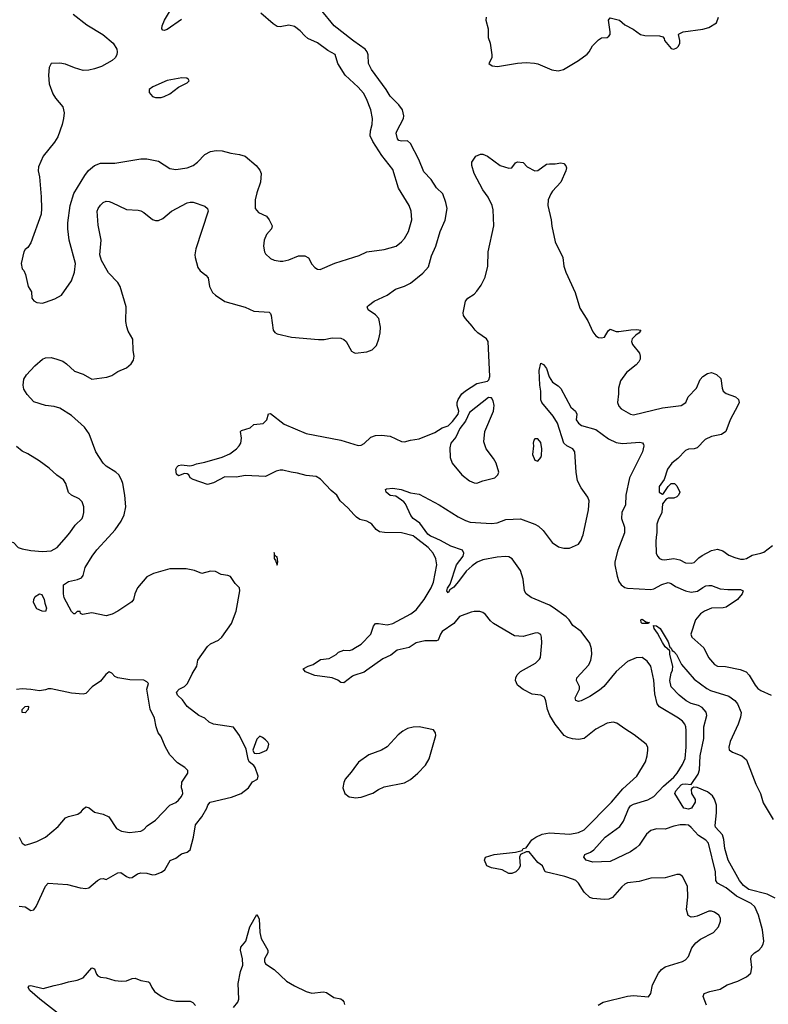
# Model space of a CAD drawing. Header units: inches. Extents: x 1384664 to 1536621, y 460766 to 646467.
# Tile 420 of 488: x 1457693 to 1462862, y 586775 to 593573. Entities that reach past the tile are written whole.
import ezdxf

# ---------------------------------------------------------------- set-up
doc = ezdxf.new("R2010")
doc.units = ezdxf.units.IN
doc.header["$MEASUREMENT"] = 0
for name, color, linetype in [('B4558', 7, 'Continuous'), ('B4559', 7, 'Continuous'), ('B4568', 7, 'Continuous'), ('B4569', 7, 'Continuous')]:
    doc.layers.add(name, color=color, linetype=linetype)

msp = doc.modelspace()

# ---------------------------------------------------------------- linework, layer by layer
at = {"layer": 'B4558', "color": 5}
for points, elevation in [([(1457532, 590000), (1457550.7, 589990.7), (1457650, 589962.8), (1457682.8, 589930), (1457710, 589919.5), (1457770, 589907.2), (1457850, 589902.3), (1457910, 589906), (1457951.6, 589928.4), (1458012.8, 590000)], 840), ([(1457690, 587451.7), (1457730, 587447.4), (1457770, 587422.6), (1457790, 587426.5), (1457806.8, 587450), (1457870, 587590.4), (1457890, 587612.6), (1458023.1, 587603.1), (1458110, 587579.6), (1458150, 587574), (1458170, 587578.4), (1458230, 587630.4), (1458250, 587641.6), (1458270, 587644), (1458290, 587637.3), (1458370, 587682.6), (1458390, 587684.9), (1458430, 587656.4), (1458451.1, 587648.9), (1458470, 587650.6), (1458505.1, 587674.9), (1458530, 587682.6), (1458570, 587679.7), (1458610, 587668.8), (1458630, 587670.3), (1458672.3, 587687.7), (1458695.7, 587704.3), (1458732.5, 587767.5), (1458770, 587784.4), (1458810, 587813.1), (1458850, 587826.3), (1458870, 587841.1), (1458893, 587930), (1458906.5, 588013.5), (1458949.8, 588070), (1458984.8, 588130), (1458991, 588150), (1459007.1, 588170), (1459154.9, 588205.1), (1459222, 588230), (1459271.8, 588270), (1459299, 588310), (1459335.1, 588330), (1459338.4, 588350), (1459318, 588410), (1459310, 588424), (1459277.2, 588450), (1459270, 588468), (1459257.4, 588537.4), (1459211, 588631), (1459170, 588689), (1459029.8, 588709.8), (1459002, 588722), (1458972, 588750), (1458930, 588768.3), (1458849.8, 588830), (1458816.3, 588876.3), (1458782.7, 588910), (1458776, 588930), (1458793, 588950), (1458830, 588968.5), (1458851.2, 588988.8), (1458882.4, 589057.6), (1458915.1, 589110), (1458922.3, 589150), (1458990, 589246.4), (1459010, 589263.7), (1459066, 589290), (1459089.5, 589310), (1459155.8, 589404.2), (1459188.1, 589490), (1459213, 589630), (1459209.3, 589650), (1459180.1, 589680.1), (1459147.9, 589727.9), (1459130, 589736.2), (1459083.5, 589743.5), (1459043.6, 589763.6), (1459010, 589765.6), (1458950, 589749.7), (1458899.3, 589770), (1458842.7, 589782.7), (1458730, 589782.4), (1458615.5, 589750), (1458570, 589726.2), (1458505.7, 589650), (1458488.6, 589610), (1458478.2, 589570), (1458467.3, 589552.7), (1458370.5, 589489.5), (1458330.9, 589469.1), (1458290, 589458.1), (1458190, 589477.4), (1458126.8, 589466.8), (1458113.6, 589473.6), (1458110, 589486), (1458090, 589486), (1458074, 589470), (1458066, 589470), (1458050, 589486), (1458000.4, 589580.4), (1457995.3, 589610), (1457995.3, 589670), (1458030, 589694.9), (1458092.3, 589707.7), (1458119.6, 589720.4), (1458130, 589736), (1458145, 589790), (1458192.3, 589870), (1458226.3, 589913.7), (1458305.2, 590000)], 820), ([(1460000, 589044.8), (1459990, 589041.4), (1459930, 588995.1), (1459910, 588997.6), (1459890, 589013.3), (1459850, 589028.3), (1459730, 589045.1), (1459666, 589070), (1459649.7, 589090.3), (1459684, 589110), (1459719, 589121), (1459770, 589154.9), (1459830, 589162.7), (1459877.2, 589190), (1459894.8, 589205.2), (1459930, 589219.1), (1459970, 589218.9), (1459990, 589225.5), (1460000, 589231.6)], 780), ([(1457689, 587929), (1457710, 587887.7), (1457730, 587874.9), (1457770, 587886.4), (1457810, 587899.5), (1457870, 587928.8), (1457957.8, 588002.2), (1458010, 588062.3), (1458030, 588072.6), (1458093, 588087), (1458116.4, 588103.6), (1458130, 588123), (1458150, 588137.6), (1458171.9, 588131.9), (1458210, 588100.5), (1458270, 588088.5), (1458307.3, 588070), (1458361, 587990), (1458396, 587970), (1458450, 587961.7), (1458530, 587970.4), (1458550, 587981.3), (1458573.1, 588006.9), (1458630, 588046.8), (1458730, 588150.4), (1458770, 588168.5), (1458790, 588183.7), (1458811, 588210), (1458818, 588230), (1458817.6, 588250), (1458809.5, 588270.5), (1458812.3, 588307.7), (1458853.2, 588370), (1458853.2, 588390), (1458834, 588410), (1458782, 588442), (1458730, 588497.2), (1458698.4, 588550), (1458667.1, 588627.1), (1458648.4, 588650), (1458635.1, 588690), (1458624.4, 588750), (1458593.1, 588813.1), (1458569.6, 588950), (1458583, 588990), (1458570, 589002), (1458550, 589012.2), (1458454.3, 589014.3), (1458370, 589028), (1458350, 589037.4), (1458330, 589060.7), (1458310, 589071.3), (1458286.8, 589053.2), (1458250, 589007), (1458193.2, 588966.8), (1458150, 588922), (1458130, 588915.3), (1458050, 588924), (1457910, 588953.2), (1457890, 588953.2), (1457870, 588945.2), (1457830, 588939), (1457770, 588949.2), (1457710, 588952.3), (1457670, 588949.2)], 840), ([(1460000, 588402.1), (1459982.5, 588377.5), (1459938.8, 588330), (1459930, 588306), (1459924.7, 588270), (1459938, 588230), (1459967.9, 588207.9), (1460000, 588202.4)], 820), ([(1459170, 586752.4), (1459198, 586790), (1459206.3, 586810), (1459200.6, 586919.4), (1459218.4, 587001.6), (1459234.1, 587045.9), (1459232.2, 587090), (1459217.6, 587150), (1459218.7, 587170), (1459254, 587210), (1459280.9, 587310), (1459330, 587396), (1459345.8, 587365.8), (1459351.4, 587270), (1459359, 587230), (1459405.3, 587150), (1459405.3, 587130), (1459384, 587090), (1459383.6, 587070), (1459390, 587055.5), (1459450, 587014.9), (1459535.9, 586935.9), (1459590, 586901.7), (1459670, 586864), (1459710, 586851.6), (1459790, 586860.5), (1459810, 586856.3), (1459862, 586822), (1459910, 586814), (1459922.6, 586802.6), (1459931.1, 586791.1), (1459934.4, 586774.4)], 780), ([(1458000.5, 586680.5), (1457832.4, 586810), (1457763.5, 586870), (1457752, 586890), (1457757.2, 586902.8), (1457770, 586906), (1457854.7, 586885.3), (1457930, 586906), (1457984.4, 586915.6), (1458030, 586930.5), (1458090, 586940.7), (1458130, 586958), (1458190, 587027.3), (1458210, 587021), (1458223.7, 586983.7), (1458232.4, 586972.4), (1458250, 586963), (1458290, 586957.1), (1458350, 586940.4), (1458395.1, 586935.1), (1458430, 586937.4), (1458470, 586953.1), (1458490, 586955.3), (1458530, 586939.3), (1458582.8, 586930), (1458590, 586925.5), (1458605.5, 586890), (1458624.2, 586864.2), (1458670, 586831.1), (1458710, 586811.3), (1458770, 586796.9), (1458870, 586797.1), (1458888.7, 586788.7), (1458906.5, 586766.5)], 780)]:
    msp.add_lwpolyline(points, dxfattribs=dict(at, elevation=elevation))
for points, elevation in [([(1459450, 589893.2), (1459450, 589852), (1459459, 589839), (1459470, 589806.8), (1459474.8, 589830), (1459470, 589865.2), (1459464.7, 589864.7), (1459454.8, 589874.8)], 820), ([(1457870, 589486), (1457848.4, 589488.4), (1457810, 589506), (1457788.7, 589548.7), (1457789.2, 589570), (1457799, 589590), (1457828.7, 589610), (1457844.7, 589604.7), (1457862, 589570), (1457865.4, 589545.4), (1457878, 589510)], 820), ([(1457730, 588788), (1457709, 588789), (1457708.7, 588810), (1457730, 588832), (1457750, 588834), (1457754, 588830), (1457752, 588810)], 840), ([(1459350, 588626), (1459330, 588606), (1459302.8, 588530), (1459312, 588510), (1459326, 588506), (1459350, 588508.5), (1459398, 588530), (1459409.3, 588550), (1459412.3, 588570), (1459405.6, 588585.6), (1459390, 588602), (1459370, 588618)], 820)]:
    msp.add_lwpolyline(points, close=True, dxfattribs=dict(at, elevation=elevation))
at = {"layer": 'B4559', "color": 5}
for points, elevation in [([(1458810, 593574), (1458710, 593506), (1458690, 593498), (1458680.7, 593500.7), (1458673.2, 593510), (1458676.2, 593530), (1458693.3, 593570), (1458741.3, 593650)], 840), ([(1460000, 593423.8), (1459990, 593430.8), (1459863.6, 593530), (1459770, 593646.2)], 820), ([(1458061, 593610), (1458157, 593537), (1458266, 593470), (1458337.3, 593410), (1458362.8, 593370), (1458366.8, 593350), (1458362.8, 593330), (1458350.8, 593310), (1458331, 593290), (1458258, 593250), (1458210, 593232.7), (1458170, 593223.7), (1458130, 593222.7), (1458070, 593239.3), (1458010, 593266), (1457970, 593273.2), (1457910.8, 593269.2), (1457896.8, 593243.2), (1457890.7, 593190), (1457897.3, 593130), (1457920.9, 593060.9), (1457940.7, 593030), (1457990.3, 592970.3), (1457999.5, 592930), (1457995.6, 592890), (1457986.7, 592850), (1457955.8, 592764.2), (1457933.4, 592726.6), (1457855.5, 592630), (1457822.3, 592557.7), (1457820.4, 592530), (1457828.7, 592488.7), (1457841.1, 592350), (1457844.4, 592270), (1457840.4, 592230), (1457768.8, 592031.2), (1457750, 591999), (1457730, 591985.2), (1457721.6, 591970), (1457703.8, 591890), (1457710, 591852), (1457720.7, 591840.7), (1457733.2, 591813.2), (1457750.9, 591730.9), (1457773.7, 591693.7), (1457776, 591650), (1457790, 591631.3), (1457810, 591621), (1457850, 591616), (1457870, 591622.8), (1457935.5, 591644.5), (1457982, 591670), (1458049.5, 591770), (1458071.8, 591830), (1458077, 591890), (1458033.6, 592050), (1458024.5, 592130), (1458024.5, 592170), (1458042, 592290), (1458066.2, 592373.8), (1458142.3, 592497.7), (1458168.6, 592531.4), (1458210, 592566), (1458250, 592582.4), (1458350, 592582), (1458530, 592612.2), (1458570, 592612.2), (1458650, 592597.1), (1458730, 592545.5), (1458770, 592538), (1458850, 592550.4), (1458890, 592566.7), (1458919.6, 592590), (1458970, 592642.4), (1459010, 592663.1), (1459050, 592670.4), (1459090, 592668.2), (1459150, 592650.5), (1459210, 592643), (1459250, 592630.5), (1459326.4, 592566.4), (1459350, 592534), (1459359.5, 592510), (1459356.4, 592450), (1459330, 592378), (1459318.8, 592330), (1459318, 592270), (1459342, 592242), (1459395.9, 592215.9), (1459416, 592190), (1459434.8, 592150), (1459430.8, 592130), (1459397.3, 592090), (1459380.5, 592050), (1459375.5, 592010), (1459383, 591970), (1459390, 591956), (1459424.7, 591924.7), (1459450, 591913.4), (1459490, 591905.5), (1459510, 591905.5), (1459550, 591915.5), (1459617.5, 591942.5), (1459661.4, 591941.4), (1459687.7, 591927.7), (1459710, 591886), (1459730, 591862.8), (1459750, 591850.7), (1459767.7, 591847.7), (1459868.3, 591891.7), (1460000, 591933.1)], 840), ([(1460000, 593135.2), (1459939.7, 593190), (1459888.6, 593270), (1459870, 593331.6), (1459820.3, 593360.3), (1459750, 593414), (1459682.6, 593442.6), (1459660.5, 593460.5), (1459630, 593496), (1459590, 593526), (1459550, 593535.1), (1459490, 593524.2), (1459470, 593526), (1459443.7, 593543.7), (1459358.8, 593618.8)], 840), ([(1458305.2, 590000), (1458350.9, 590050), (1458393.5, 590110), (1458413.6, 590153.6), (1458426.6, 590210), (1458419.7, 590290), (1458404.5, 590370), (1458396.2, 590396.2), (1458377.3, 590430), (1458357.3, 590450), (1458290.3, 590490.3), (1458269.1, 590510), (1458219.3, 590590), (1458172.5, 590712.5), (1458140.3, 590760.3), (1458050, 590839.8), (1457970.6, 590890.6), (1457930, 590902.8), (1457870, 590908.7), (1457790, 590934.3), (1457744.6, 590984.6), (1457722, 591022), (1457715.8, 591050), (1457722.4, 591090), (1457739.9, 591120.1), (1457796.8, 591183.2), (1457850, 591228), (1457870, 591238.2), (1457910, 591239.7), (1457950, 591230.2), (1457990, 591214.2), (1458016.5, 591196.5), (1458070, 591146.9), (1458130, 591125.2), (1458190, 591090.3), (1458294.6, 591105.4), (1458330, 591117.4), (1458370, 591143.6), (1458429.8, 591170.2), (1458462.2, 591197.8), (1458478.7, 591221.3), (1458482.4, 591250), (1458475.9, 591290), (1458472.8, 591367.2), (1458442.7, 591422.7), (1458432.3, 591452.3), (1458425.8, 591490), (1458427.5, 591590), (1458386.1, 591730), (1458370, 591759.2), (1458306.1, 591826.1), (1458257.9, 591910), (1458245.2, 591950), (1458254.1, 592050), (1458234.5, 592154.5), (1458228.1, 592250), (1458234.5, 592270), (1458250, 592291.3), (1458270, 592310.2), (1458290, 592319.7), (1458310, 592318.2), (1458330, 592310.2), (1458430, 592261.8), (1458510, 592258.3), (1458530, 592253.1), (1458550, 592242.6), (1458610, 592192.6), (1458630, 592186.2), (1458650, 592187.2), (1458680.2, 592199.8), (1458741.6, 592250), (1458850, 592308.8), (1458870, 592314), (1458890, 592312.7), (1458970, 592285.5), (1458990.2, 592270.2), (1458993.4, 592250), (1458908.2, 591990), (1458901.6, 591950), (1458903.2, 591930), (1458921.6, 591861.6), (1458939.2, 591839.2), (1458977.1, 591810), (1458994.4, 591790), (1459002.6, 591730), (1459024.9, 591690), (1459044.4, 591670), (1459110, 591627.6), (1459249.2, 591589.2), (1459310, 591561.1), (1459414.1, 591554.1), (1459425.5, 591545.5), (1459430, 591531.3), (1459443.7, 591430), (1459453.5, 591413.5), (1459470, 591403.8), (1459570, 591380.3), (1459755.8, 591364.2), (1459795.8, 591364.2), (1459850, 591377.1), (1459910, 591374.8), (1459930, 591366), (1459946, 591350), (1459983.5, 591283.5), (1460000, 591275.7)], 820), ([(1460000, 590156.3), (1459960.2, 590200.2), (1459904.7, 590250), (1459882, 590290), (1459842.8, 590322.8), (1459770, 590400.7), (1459739.8, 590419.8), (1459670, 590426.6), (1459610, 590443), (1459567.9, 590447.9), (1459510, 590462.6), (1459490, 590462.2), (1459464.2, 590455.8), (1459390, 590419.5), (1459250, 590424.9), (1459190, 590415.3), (1459110, 590416.5), (1459030, 590374.3), (1458990, 590364.5), (1458890, 590398), (1458869.3, 590410), (1458861.2, 590430), (1458850, 590438), (1458830, 590438.7), (1458790, 590423.7), (1458774.8, 590434.8), (1458769.7, 590470), (1458777.3, 590482.7), (1458790, 590495.8), (1458810, 590500.2), (1458867.6, 590492.4), (1458890, 590496.4), (1458912.9, 590507.1), (1458970, 590518), (1459090, 590551.7), (1459143.9, 590576.1), (1459189.8, 590610), (1459208.6, 590630), (1459219.8, 590650), (1459224, 590684), (1459218, 590730), (1459223.1, 590736.9), (1459284.2, 590755.8), (1459310, 590777.1), (1459374.7, 590785.3), (1459398.5, 590810), (1459410, 590851), (1459425.1, 590854.9), (1459519.5, 590779.5), (1459670, 590715), (1459910, 590670.2), (1460000, 590642.1)], 780), ([(1458012.8, 590000), (1458038.4, 590030), (1458076.6, 590083.4), (1458122.9, 590130), (1458131.3, 590150), (1458135.8, 590170), (1458134.7, 590210), (1458124, 590244), (1458103.8, 590263.8), (1458049.7, 590289.7), (1458030, 590309.3), (1458010.9, 590370.9), (1457994.9, 590394.9), (1457948, 590428), (1457896.8, 590476.8), (1457827.2, 590527.2), (1457750, 590575.6), (1457710, 590594), (1457670, 590625.1)], 840)]:
    msp.add_lwpolyline(points, dxfattribs=dict(at, elevation=elevation))
at = {"layer": 'B4559', "color": 5, "elevation": 860}
msp.add_lwpolyline([(1458812.1, 593172.1), (1458710, 593153), (1458611, 593110), (1458587.3, 593090), (1458586.8, 593070), (1458610, 593042.8), (1458630, 593036), (1458670, 593036), (1458690, 593042.8), (1458730, 593060.7), (1458790, 593106), (1458850, 593138), (1458862, 593150), (1458859, 593159), (1458846, 593170)], close=True, dxfattribs=at)
at = {"layer": 'B4568', "color": 5}
for points, elevation in [([(1460000, 589231.6), (1460050, 589262.2), (1460117, 589330), (1460134.9, 589385.1), (1460150, 589403.2), (1460170, 589405.2), (1460230, 589394.6), (1460270, 589403.3), (1460392.8, 589470), (1460430, 589498.6), (1460485.6, 589570), (1460534.7, 589650), (1460550.6, 589690), (1460574, 589810), (1460566.6, 589850), (1460546.5, 589890), (1460511.9, 589930), (1460420.9, 590000)], 780), ([(1462435.3, 586770), (1462411.8, 586830), (1462419, 586850), (1462457, 586863), (1462530, 586878.5), (1462578.4, 586910), (1462650, 586935.6), (1462710, 586964.2), (1462739.8, 586990), (1462746.9, 587030), (1462741.7, 587090), (1462745.4, 587110), (1462765.6, 587130), (1462796.2, 587150), (1462814.5, 587170), (1462826, 587190), (1462829.7, 587210), (1462821.4, 587290), (1462794.4, 587390), (1462767.6, 587447.6), (1462742.6, 587470), (1462641.5, 587521.5), (1462570, 587579.8), (1462511.3, 587611.3), (1462500.3, 587630), (1462497.3, 587690), (1462447.9, 587887.9), (1462430, 587907.7), (1462379.8, 587939.8), (1462330, 587996.2), (1462310, 588011.2), (1462290, 588015.1), (1462253.1, 588013.1), (1462210, 588006), (1462150, 587983.5), (1462090, 587986.6), (1462050, 587975.9), (1462020.7, 587950), (1461970, 587872.8), (1461950, 587854.5), (1461910, 587828.5), (1461770, 587760.5), (1461650, 587756.5), (1461604.2, 587770), (1461587.3, 587790), (1461595.6, 587810), (1461634.2, 587825.8), (1461657.5, 587842.5), (1461735.3, 587930), (1461837.5, 588002.5), (1461861.1, 588038.9), (1461895.7, 588124.3), (1461910, 588144.6), (1461930, 588157.4), (1462030, 588187.5), (1462070, 588210.7), (1462138.5, 588281.5), (1462210, 588342.7), (1462232.2, 588370), (1462270, 588430.3), (1462287.3, 588472.7), (1462293.6, 588550), (1462294.7, 588665.3), (1462292.7, 588690), (1462284.8, 588710), (1462268.2, 588730), (1462241.1, 588750), (1462110, 588829.8), (1462093.6, 588850), (1462077.9, 588917.9), (1462070, 589014), (1462050.7, 589110.7), (1462024.9, 589144.9), (1461989.7, 589169.7), (1461948.1, 589168.1), (1461890, 589142), (1461810, 589072.7), (1461725.5, 588970), (1461695.6, 588944.4), (1461630, 588900.6), (1461570, 588869.8), (1461550, 588865.1), (1461531.7, 588871.7), (1461527.7, 588890), (1461558.2, 588950), (1461557.2, 588970), (1461538.3, 589010), (1461539.6, 589030), (1461622.1, 589117.9), (1461637.3, 589150), (1461642.7, 589190), (1461641.2, 589230), (1461628.4, 589268.4), (1461570, 589348.8), (1461512.4, 589390), (1461487.6, 589430), (1461466.2, 589450), (1461375.1, 589515.1), (1461350, 589529.9), (1461223.3, 589583.3), (1461189, 589609), (1461178, 589630), (1461169.1, 589710), (1461150.5, 589770), (1461093.6, 589850), (1461070, 589864.4), (1461047.5, 589867.5), (1460990, 589862.1), (1460890, 589843.8), (1460851.6, 589828.4), (1460816.7, 589803.3), (1460775.6, 589764.4), (1460730, 589702.4), (1460690, 589655.1), (1460662.8, 589637.2), (1460650, 589616), (1460643, 589630), (1460647.2, 589647.2), (1460665.3, 589674.7), (1460708.1, 589810), (1460753.8, 589870), (1460758.2, 589890), (1460750, 589909.5), (1460670, 589937.8), (1460598.3, 589978.3), (1460546.8, 590000)], 760), ([(1461342.3, 590000), (1461370, 589963.2), (1461413.8, 589933.8), (1461450, 589923.5), (1461490, 589923.9), (1461550, 589952.9), (1461570, 589979.5), (1461576.9, 590000)], 760), ([(1461856.9, 590000), (1461822.5, 589910), (1461802.7, 589830), (1461801.8, 589810), (1461817.1, 589730), (1461830, 589694), (1461845.2, 589670), (1461870, 589652), (1461890, 589647.3), (1462050, 589639.8), (1462070, 589643), (1462126.4, 589673.6), (1462170, 589686.7), (1462190, 589681.3), (1462220.3, 589660.3), (1462290, 589628.9), (1462330, 589619.5), (1462372.6, 589627.4), (1462410, 589653.8), (1462430, 589664), (1462450, 589667.2), (1462470, 589666.7), (1462530, 589643.6), (1462581.6, 589638.4), (1462670, 589639.3), (1462686.8, 589630), (1462681.6, 589610), (1462648.5, 589570), (1462570, 589516.8), (1462550, 589511.9), (1462470, 589509.8), (1462420.3, 589490), (1462393.1, 589470), (1462359.5, 589430), (1462325.7, 589330), (1462334, 589310), (1462416, 589236), (1462447.7, 589170), (1462490, 589120.9), (1462510, 589110.2), (1462567.1, 589107.1), (1462666.8, 589086.8), (1462707.7, 589070), (1462728.4, 589048.4), (1462770, 588977.6), (1462790, 588954.3), (1462810, 588940.7), (1462880.4, 588910)], 760), ([(1462088.4, 590000), (1462084.9, 589970), (1462087.7, 589890), (1462096.3, 589870), (1462110, 589854), (1462126, 589846), (1462144.2, 589844.2), (1462210, 589852.6), (1462250, 589843.6), (1462290, 589823.1), (1462330, 589820.3), (1462350, 589825.7), (1462382.3, 589857.7), (1462406, 589874), (1462470, 589908.2), (1462510, 589917.3), (1462546.6, 589906.6), (1462590, 589876.5), (1462630, 589859.6), (1462670, 589848.9), (1462690.9, 589849.1), (1462710, 589854), (1462750, 589877), (1462810, 589889), (1462830, 589897.7), (1462890, 589942.2)], 780), ([(1461687.3, 586770), (1461721.2, 586790), (1461890, 586832.4), (1461930, 586836.1), (1462033.3, 586826.7), (1462049.7, 586850.3), (1462062.4, 586910), (1462104.4, 586990), (1462124.1, 587015.9), (1462150, 587033.7), (1462269.8, 587070.2), (1462290, 587081.1), (1462310, 587105.5), (1462334.6, 587165.4), (1462360.9, 587199.1), (1462394.3, 587225.7), (1462482.7, 587270), (1462517, 587310), (1462531.6, 587350), (1462531.8, 587370), (1462519.5, 587390), (1462490, 587411.5), (1462470, 587418.7), (1462450, 587418), (1462370, 587383.7), (1462350, 587379.3), (1462330, 587377.2), (1462307.3, 587387.3), (1462297.2, 587430), (1462305.1, 587514.9), (1462303.1, 587590), (1462270, 587658), (1462250, 587672.3), (1462230, 587672), (1462150, 587647.6), (1462050, 587645.6), (1461970, 587622.4), (1461890, 587614.7), (1461870, 587604.2), (1461850, 587586), (1461786.8, 587513.2), (1461759.3, 587500.7), (1461730, 587499), (1461650, 587504.6), (1461630, 587512.8), (1461589.3, 587549.3), (1461550, 587612.6), (1461532.6, 587630), (1461517.6, 587637.6), (1461457.2, 587657.2), (1461321.2, 587690), (1461302, 587730), (1461270, 587754), (1461210, 587828.7), (1461190, 587828), (1461151.6, 587808.4), (1461144.7, 587790), (1461147.3, 587730), (1461139.1, 587710), (1461117.3, 587690), (1461090, 587678.4), (1461070, 587678.4), (1461023.5, 587703.5), (1460950, 587717.6), (1460919, 587730), (1460901.2, 587770), (1460908.7, 587790), (1460968, 587810), (1461115.5, 587824.5), (1461162, 587838), (1461169, 587850), (1461190, 587856), (1461229.7, 587910), (1461256.2, 587930), (1461299.5, 587950), (1461350, 587959), (1461491.3, 587948.7), (1461550, 587960.7), (1461590, 587979), (1461778.3, 588170), (1461857.3, 588262.7), (1461953.3, 588350), (1462013.6, 588450), (1462025.1, 588490), (1462029.5, 588530), (1462029.3, 588550), (1462019.3, 588570), (1461936.4, 588636.4), (1461870, 588677), (1461816.3, 588716.3), (1461790, 588722.9), (1461750, 588715.6), (1461670, 588675.6), (1461590, 588609.8), (1461550, 588603.8), (1461510, 588607.9), (1461476.5, 588616.5), (1461451.3, 588631.3), (1461389.8, 588710), (1461352.3, 588770), (1461337.3, 588810), (1461326.3, 588870), (1461315.1, 588895.1), (1461290, 588909.7), (1461230, 588916.5), (1461170, 588948.2), (1461130, 588977.5), (1461116.6, 589010), (1461118.5, 589030), (1461127.5, 589050), (1461150, 589072.8), (1461254, 589130), (1461282.8, 589157.2), (1461289.6, 589170), (1461296.9, 589270), (1461295.6, 589310), (1461290, 589328.7), (1461270, 589339.3), (1461250, 589338), (1461170, 589314.5), (1461110, 589319.5), (1460963.9, 589403.9), (1460942.5, 589422.5), (1460910, 589466), (1460890, 589480.9), (1460870, 589486.6), (1460830, 589487.6), (1460810, 589483), (1460730, 589452.8), (1460690, 589405), (1460610.1, 589349.9), (1460597.1, 589330), (1460582.4, 589290), (1460570, 589285), (1460490, 589284.7), (1460429.2, 589270.8), (1460381.2, 589238.8), (1460299.6, 589220.4), (1460254.4, 589185.6), (1460200.5, 589159.5), (1460090, 589081), (1460070, 589069.1), (1460000, 589044.8)], 780), ([(1462908.7, 587508.7), (1462854.8, 587534.8), (1462727.9, 587567.9), (1462690, 587595.5), (1462662, 587630), (1462584.3, 587770), (1462561.3, 587850), (1462553.9, 587913.9), (1462544.8, 587944.8), (1462497.6, 587997.6), (1462493.7, 588010), (1462502.9, 588097.1), (1462502.7, 588150), (1462491.1, 588191.1), (1462475.4, 588215.4), (1462440.9, 588240.9), (1462370, 588272), (1462346.4, 588273.6), (1462334, 588266), (1462330, 588257.2), (1462330.2, 588230), (1462355.7, 588190), (1462357.6, 588170), (1462331.6, 588130), (1462310, 588122.4), (1462279.3, 588130), (1462217.2, 588230), (1462222.6, 588250), (1462259.8, 588290), (1462270, 588295.6), (1462290, 588297.3), (1462330, 588293.4), (1462377.1, 588362.9), (1462385.9, 588394.1), (1462390, 588490.7), (1462416.8, 588610), (1462416.3, 588690), (1462436.8, 588770), (1462431.9, 588791.9), (1462404.3, 588824.3), (1462378.8, 588838.8), (1462330, 588851.3), (1462295.1, 588870), (1462245.6, 588910), (1462190, 588967), (1462180.7, 589010), (1462190, 589062), (1462199.1, 589080.9), (1462201.3, 589110), (1462181.7, 589190), (1462180.9, 589210), (1462178.4, 589218.4), (1462150, 589242.9), (1462130, 589272.7), (1462096.6, 589336.6), (1462072.7, 589370), (1462068.7, 589391.3), (1462090, 589387.3), (1462114.9, 589370), (1462170, 589278), (1462181.7, 589241.7), (1462190, 589234), (1462196.7, 589216.7), (1462210, 589210.4), (1462226.7, 589190), (1462261.8, 589121.8), (1462350, 589020.4), (1462436.5, 588956.5), (1462462.7, 588942.7), (1462590, 588902.4), (1462630, 588872.7), (1462648, 588850), (1462673, 588790), (1462670, 588758), (1462653.4, 588710), (1462598.2, 588590), (1462588.5, 588550), (1462592.1, 588532.1), (1462615.4, 588515.4), (1462679.1, 588490), (1462710, 588463), (1462775.8, 588295.8), (1462807.9, 588230), (1462826.6, 588166.6), (1462895.2, 588050)], 740), ([(1460000, 588202.4), (1460010, 588200.7), (1460050, 588204.9), (1460130, 588233.4), (1460170, 588259.1), (1460210, 588276.3), (1460350, 588304.9), (1460390, 588327.7), (1460440.9, 588370), (1460493.7, 588426.3), (1460520.5, 588470), (1460567, 588630), (1460563.7, 588650), (1460550, 588669.2), (1460450, 588689.7), (1460410, 588687.8), (1460370, 588678.4), (1460338.3, 588661.7), (1460305.5, 588634.5), (1460230, 588553.2), (1460190.4, 588529.6), (1460103.4, 588496.6), (1460032.3, 588447.7), (1460000, 588402.1)], 820)]:
    msp.add_lwpolyline(points, dxfattribs=dict(at, elevation=elevation))
at = {"layer": 'B4568', "color": 5, "elevation": 740}
msp.add_lwpolyline([(1462030, 589404), (1461990, 589404.5), (1461983.7, 589410), (1461982, 589430), (1461990, 589433), (1462016.8, 589416.8), (1462042, 589410)], close=True, dxfattribs=at)
at = {"layer": 'B4569', "color": 5}
for points, elevation in [([(1460914, 593590), (1460911.4, 593570), (1460927.2, 593510), (1460927.1, 593450), (1460941.8, 593410), (1460953.4, 593330), (1460953.1, 593310), (1460932.9, 593270), (1460955.1, 593255.1), (1460991.4, 593248.6), (1461130, 593273), (1461190, 593276.6), (1461248.2, 593271.8), (1461270, 593267.4), (1461367.4, 593227.4), (1461410, 593219), (1461447.6, 593230), (1461551.8, 593290), (1461610, 593335.5), (1461623.8, 593350), (1461647.6, 593392.4), (1461690, 593434), (1461710, 593447.7), (1461749.1, 593450.9), (1461760.2, 593459.8), (1461768.7, 593470), (1461769, 593490), (1461757.2, 593570), (1461770, 593586), (1461834.8, 593570), (1461870, 593537.3), (1461928.1, 593508.1), (1461978, 593470), (1462010, 593463.7), (1462110, 593461.3), (1462134, 593454), (1462142.5, 593442.5), (1462144.4, 593430), (1462190, 593374.9), (1462210, 593368.9), (1462230, 593378.7), (1462241.3, 593390), (1462249.7, 593410), (1462251.1, 593430), (1462241.6, 593470), (1462245.6, 593474.4), (1462273.2, 593490), (1462410, 593506.5), (1462450, 593519.8), (1462502.7, 593550), (1462517.6, 593590)], 820), ([(1460000, 591275.7), (1460010, 591271), (1460090, 591280.7), (1460126.3, 591293.7), (1460156.2, 591323.8), (1460172.3, 591370), (1460182.7, 591410), (1460184.5, 591450), (1460173.3, 591510), (1460150, 591535.6), (1460099.3, 591570), (1460092.7, 591590), (1460100.1, 591599.9), (1460139.3, 591630), (1460230, 591671.7), (1460287.5, 591712.5), (1460350, 591733.8), (1460390, 591754), (1460477.3, 591822.7), (1460514.2, 591865.8), (1460536.4, 591943.6), (1460565.6, 592010), (1460595.8, 592110), (1460630.7, 592189.3), (1460645, 592270), (1460636.1, 592310), (1460613.5, 592370), (1460571.5, 592411.5), (1460532.9, 592470), (1460482.7, 592522.7), (1460448.1, 592608.1), (1460390, 592718.7), (1460370, 592737.3), (1460330, 592735), (1460310, 592739.8), (1460300.7, 592750), (1460292.5, 592790), (1460296.2, 592803.8), (1460341.7, 592890), (1460345.6, 592910), (1460336.3, 592950), (1460310, 592984.5), (1460250, 593044.8), (1460222.6, 593090), (1460121.3, 593230), (1460100.6, 593270), (1460098.4, 593330), (1460091.3, 593350), (1460077.1, 593370), (1460000, 593423.8)], 820), ([(1460000, 591933.1), (1460035.6, 591944.4), (1460090, 591970.4), (1460210, 591986.4), (1460291.3, 592008.7), (1460330, 592039.3), (1460350, 592061.6), (1460377.7, 592110), (1460400.4, 592190), (1460396.1, 592250), (1460381.5, 592290), (1460307.4, 592410), (1460270, 592539.5), (1460194.2, 592634.2), (1460131.9, 592731.9), (1460113.7, 592770), (1460113.8, 592806.2), (1460127.4, 592850), (1460129.8, 592890), (1460117.3, 592950), (1460087.2, 593027.2), (1460065.5, 593065.5), (1460030, 593108), (1460000, 593135.2)], 840), ([(1460000, 590642.1), (1460030, 590632.7), (1460050, 590635.6), (1460070, 590646.3), (1460116.9, 590690), (1460150, 590703.2), (1460190, 590704.7), (1460250, 590697.7), (1460330, 590660.3), (1460350, 590659.5), (1460390, 590670.4), (1460450, 590678.4), (1460558.3, 590721.7), (1460610, 590756), (1460652, 590768), (1460681.5, 590798.5), (1460719.3, 590850), (1460723.7, 590870), (1460712.3, 590910), (1460712.3, 590930), (1460719.3, 590950), (1460746.6, 590990), (1460770, 591010.7), (1460850, 591060.7), (1460923.1, 591076.9), (1460932.7, 591087.3), (1460938, 591110), (1460926.3, 591350), (1460915.6, 591370), (1460856.3, 591410), (1460836.4, 591430), (1460817.7, 591457.7), (1460771.1, 591510), (1460758, 591530), (1460755.1, 591550), (1460769.8, 591630.2), (1460787, 591650), (1460830, 591678.9), (1460850, 591698.7), (1460879.4, 591740.6), (1460905.8, 591794.2), (1460924.1, 591870), (1460927.5, 591970), (1460967.3, 592150), (1460961.1, 592261.1), (1460954.5, 592290), (1460927.6, 592347.6), (1460890, 592398), (1460829.7, 592510), (1460814.6, 592565.4), (1460815.3, 592590), (1460842, 592630), (1460874.8, 592645.2), (1460890, 592644.4), (1460922, 592630), (1461010, 592566), (1461070, 592548), (1461090, 592551), (1461116, 592584), (1461129.5, 592590.5), (1461170, 592587.3), (1461196.9, 592556.9), (1461250, 592530.4), (1461270, 592532.7), (1461330, 592574.9), (1461350, 592578.7), (1461390, 592577.1), (1461430, 592584), (1461450, 592578.8), (1461464.5, 592564.5), (1461467.7, 592550), (1461463.1, 592530), (1461428.9, 592450), (1461371.7, 592390), (1461359, 592370), (1461342.3, 592330), (1461338.3, 592290), (1461363.1, 592190), (1461367.2, 592147.2), (1461390, 592038.8), (1461443.1, 591930), (1461450.3, 591870.3), (1461462.4, 591830), (1461528.5, 591690), (1461561.1, 591581.1), (1461614.6, 591494.6), (1461650, 591418), (1461670, 591390.7), (1461690, 591379.1), (1461710, 591375.5), (1461730, 591382), (1461756.3, 591423.7), (1461770, 591435.5), (1461810, 591420.9), (1461830, 591419), (1461911.8, 591431.8), (1461954, 591434), (1461982, 591430), (1461971, 591410), (1461945.8, 591394.2), (1461921, 591370), (1461916, 591350), (1461924.7, 591330), (1461971.5, 591271.5), (1461976.9, 591250), (1461976.1, 591230), (1461968.5, 591210), (1461950, 591189.6), (1461882.3, 591137.7), (1461841.6, 591078.4), (1461827.7, 591030), (1461828, 590990), (1461819.5, 590930), (1461830, 590904), (1461846.4, 590886.4), (1461909, 590849), (1461930, 590844.6), (1462130, 590893.8), (1462259.5, 590910), (1462292.4, 590930), (1462308.8, 590970), (1462365.1, 591030), (1462390, 591088), (1462409.7, 591110), (1462442.7, 591130), (1462470, 591136), (1462503.8, 591123.8), (1462534.6, 591094.6), (1462542.3, 591030), (1462550, 591008.4), (1462571.4, 590991.4), (1462636, 590970), (1462655.5, 590950), (1462659.3, 590930), (1462652.2, 590910), (1462598.5, 590810), (1462567.2, 590730), (1462539.1, 590710), (1462470, 590695.9), (1462426.3, 590673.7), (1462370, 590616.9), (1462350, 590610.9), (1462311.5, 590608.5), (1462290, 590598.9), (1462236, 590544), (1462194.4, 590510), (1462166, 590470), (1462141.6, 590398.4), (1462108.4, 590350), (1462107.3, 590310), (1462130, 590298), (1462137.2, 590302.8), (1462169.1, 590350.9), (1462190, 590371.3), (1462214, 590370), (1462230, 590354), (1462251, 590310), (1462242, 590290), (1462230, 590278), (1462210, 590269), (1462170, 590268.7), (1462156.9, 590263.1), (1462131, 590230), (1462126.8, 590170), (1462101.3, 590118.7), (1462092.7, 590090), (1462092.2, 590032.2), (1462088.4, 590000)], 780), ([(1461576.9, 590000), (1461582.7, 590017.3), (1461620.4, 590190), (1461623.6, 590250), (1461615.2, 590275.2), (1461570, 590341.2), (1461543.8, 590390), (1461534.5, 590450), (1461526.3, 590590), (1461511.6, 590610), (1461470, 590631.1), (1461450, 590648.2), (1461406.7, 590786.7), (1461375.7, 590835.7), (1461297, 590930), (1461290, 590948.7), (1461291.9, 591008.1), (1461284.7, 591050), (1461279.6, 591150), (1461290, 591202), (1461310, 591192), (1461330, 591164.7), (1461348, 591108), (1461370.8, 591070.8), (1461410, 591046), (1461430, 591026), (1461497.3, 590897.3), (1461531, 590870), (1461538.8, 590850), (1461536, 590810), (1461550, 590786.8), (1461570.6, 590770.6), (1461670, 590743.1), (1461758.1, 590678.1), (1461810, 590652.8), (1461853.8, 590646.2), (1461975.5, 590655.5), (1461992.5, 590652.5), (1461999.8, 590639.8), (1462002.8, 590630), (1461992.2, 590590), (1461902.6, 590410), (1461878.9, 590290), (1461875.6, 590224.4), (1461850.2, 590169.8), (1461847.8, 590130), (1461869.2, 590070), (1461868.4, 590030), (1461856.9, 590000)], 760), ([(1460546.8, 590000), (1460530, 590007.1), (1460510, 590019.9), (1460456.1, 590096.1), (1460409.8, 590130), (1460393.5, 590150), (1460356.9, 590230), (1460344.9, 590244.9), (1460290, 590283.6), (1460250, 590288), (1460222, 590310), (1460219, 590330), (1460225.8, 590334.2), (1460270, 590338.7), (1460326, 590330), (1460390, 590305.3), (1460450, 590297.6), (1460590, 590223.2), (1460720.8, 590140.8), (1460770, 590115), (1460803.2, 590103.2), (1460950, 590094.3), (1460990, 590100.1), (1461050, 590121.6), (1461150, 590126.7), (1461250, 590089.3), (1461275, 590075), (1461307, 590047), (1461342.3, 590000)], 760), ([(1460420.9, 590000), (1460410, 590008.4), (1460329.3, 590030.7), (1460211.3, 590031.3), (1460177.6, 590037.6), (1460153.7, 590053.7), (1460124.5, 590090), (1460110, 590099.7), (1460090, 590110.8), (1460041.7, 590121.7), (1460017.3, 590137.3), (1460000, 590156.3)], 780)]:
    msp.add_lwpolyline(points, dxfattribs=dict(at, elevation=elevation))
at = {"layer": 'B4569', "color": 5, "elevation": 780}
for points in [[(1460930, 590964), (1460799.2, 590860.8), (1460770, 590802), (1460730.6, 590749.4), (1460704.7, 590690), (1460670.6, 590649.4), (1460662.5, 590617.5), (1460663.8, 590550), (1460679.1, 590510), (1460746, 590430), (1460798, 590390), (1460830, 590374.8), (1460850, 590374), (1460890, 590388.2), (1460973.2, 590410), (1460995.1, 590430), (1461000.7, 590450), (1460981.6, 590510), (1460963.3, 590543.3), (1460913.2, 590610), (1460898, 590658), (1460904.7, 590730), (1460963, 590870), (1460966.3, 590890), (1460967.6, 590910), (1460961.5, 590941.5), (1460950, 590962), (1460943.1, 590963.1)], [(1461250, 590679), (1461242.8, 590670), (1461238.8, 590650), (1461240.7, 590630), (1461234, 590570), (1461250, 590532), (1461270, 590524.7), (1461290, 590551.3), (1461294.9, 590565.1), (1461297.6, 590610), (1461290, 590653.2), (1461270, 590678)]]:
    msp.add_lwpolyline(points, close=True, dxfattribs=at)

doc.saveas('drawing.dxf')
